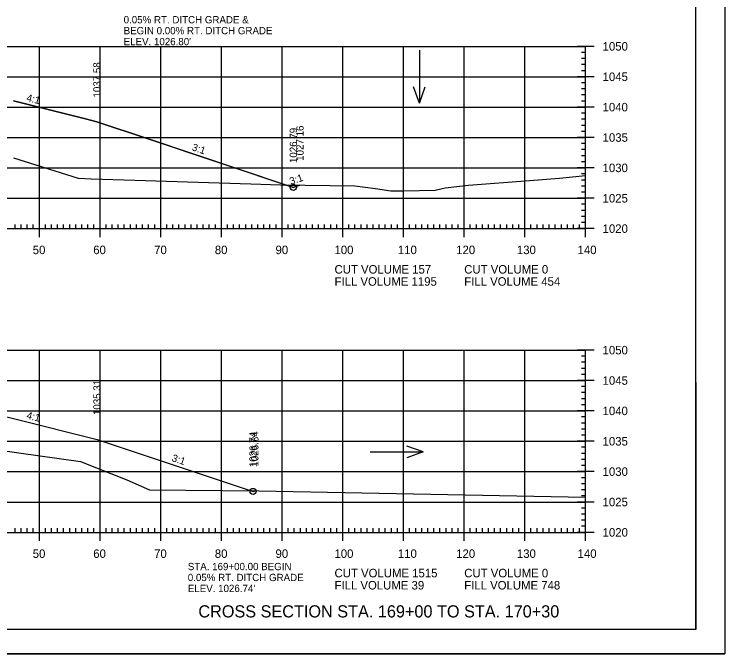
# Model space of a CAD drawing. Extents: x 1322838 to 1324533, y 339903 to 351025.
# Drawn here: x 1323749.6 to 1323866.6, y 346758.5 to 346863.8 of the extents above; entities that cross this region are included whole.
import ezdxf

# ---------------------------------------------------------------- set-up
doc = ezdxf.new("R2010")
doc.units = 0
for name, color, linetype in [('R_Axis', 7, 'Continuous'), ('R_Axis Annot', 7, 'Continuous'), ('R_Border', 7, 'Continuous'), ('R_Draft', 7, 'Continuous'), ('R_Drive', 7, 'Continuous'), ('R_Exist Surface', 7, 'Continuous'), ('R_Fin Surface', 7, 'Continuous'), ('R_Fin Surface Annot', 7, 'Continuous'), ('R_Grid', 7, 'Continuous'), ('R_No Plot', 7, 'Continuous'), ('R_Water Annot', 7, 'Continuous')]:
    doc.layers.add(name, color=color, linetype=linetype)

msp = doc.modelspace()

# ---------------------------------------------------------------- linework, layer by layer
at = {"layer": 'R_Axis'}
for p, q in [((1323845.12, 346858.5), (1323842.32, 346858.5)), ((1323843.72, 346828.5), (1323843.72, 346858.5)), ((1323843.72, 346857.5), (1323843.02, 346857.5)), ((1323843.72, 346856.5), (1323843.02, 346856.5)), ((1323843.72, 346855.5), (1323843.02, 346855.5)), ((1323845.12, 346853.5), (1323842.32, 346853.5)), ((1323843.72, 346854.5), (1323843.02, 346854.5)), ((1323843.72, 346852.5), (1323843.02, 346852.5)), ((1323843.72, 346851.5), (1323843.02, 346851.5)), ((1323843.72, 346850.5), (1323843.02, 346850.5)), ((1323843.72, 346849.5), (1323843.02, 346849.5)), ((1323845.12, 346848.5), (1323842.32, 346848.5)), ((1323843.72, 346847.5), (1323843.02, 346847.5)), ((1323843.72, 346846.5), (1323843.02, 346846.5)), ((1323843.72, 346845.5), (1323843.02, 346845.5)), ((1323843.72, 346844.5), (1323843.02, 346844.5)), ((1323845.12, 346843.5), (1323842.32, 346843.5)), ((1323843.72, 346842.5), (1323843.02, 346842.5)), ((1323843.72, 346841.5), (1323843.02, 346841.5)), ((1323843.72, 346840.5), (1323843.02, 346840.5)), ((1323843.72, 346839.5), (1323843.02, 346839.5)), ((1323845.12, 346838.5), (1323842.32, 346838.5)), ((1323843.72, 346837.5), (1323843.02, 346837.5)), ((1323843.72, 346836.5), (1323843.02, 346836.5)), ((1323843.72, 346835.5), (1323843.02, 346835.5)), ((1323845.12, 346833.5), (1323842.32, 346833.5)), ((1323843.72, 346834.5), (1323843.02, 346834.5)), ((1323843.72, 346832.5), (1323843.02, 346832.5)), ((1323843.72, 346831.5), (1323843.02, 346831.5)), ((1323843.72, 346830.5), (1323843.02, 346830.5)), ((1323749.72, 346828.5), (1323749.72, 346829.2)), ((1323750.72, 346828.5), (1323750.72, 346829.2)), ((1323751.72, 346828.5), (1323751.72, 346829.2)), ((1323752.72, 346828.5), (1323752.72, 346829.2)), ((1323753.72, 346827.1), (1323753.72, 346829.9)), ((1323754.72, 346828.5), (1323754.72, 346829.2)), ((1323755.72, 346828.5), (1323755.72, 346829.2)), ((1323756.72, 346828.5), (1323756.72, 346829.2)), ((1323757.72, 346828.5), (1323757.72, 346829.2)), ((1323758.72, 346828.5), (1323758.72, 346829.2)), ((1323759.72, 346828.5), (1323759.72, 346829.2)), ((1323760.72, 346828.5), (1323760.72, 346829.2)), ((1323761.72, 346828.5), (1323761.72, 346829.2)), ((1323762.72, 346828.5), (1323762.72, 346829.2)), ((1323763.72, 346827.1), (1323763.72, 346829.9)), ((1323764.72, 346828.5), (1323764.72, 346829.2)), ((1323765.72, 346828.5), (1323765.72, 346829.2)), ((1323766.72, 346828.5), (1323766.72, 346829.2)), ((1323767.72, 346828.5), (1323767.72, 346829.2)), ((1323768.72, 346828.5), (1323768.72, 346829.2)), ((1323769.72, 346828.5), (1323769.72, 346829.2)), ((1323770.72, 346828.5), (1323770.72, 346829.2)), ((1323771.72, 346828.5), (1323771.72, 346829.2)), ((1323772.72, 346828.5), (1323772.72, 346829.2)), ((1323773.72, 346827.1), (1323773.72, 346829.9)), ((1323774.72, 346828.5), (1323774.72, 346829.2)), ((1323775.72, 346828.5), (1323775.72, 346829.2)), ((1323776.72, 346828.5), (1323776.72, 346829.2)), ((1323777.72, 346828.5), (1323777.72, 346829.2)), ((1323778.72, 346828.5), (1323778.72, 346829.2)), ((1323779.72, 346828.5), (1323779.72, 346829.2)), ((1323780.72, 346828.5), (1323780.72, 346829.2)), ((1323781.72, 346828.5), (1323781.72, 346829.2)), ((1323782.72, 346828.5), (1323782.72, 346829.2)), ((1323783.72, 346827.1), (1323783.72, 346829.9)), ((1323784.72, 346828.5), (1323784.72, 346829.2)), ((1323785.72, 346828.5), (1323785.72, 346829.2)), ((1323786.72, 346828.5), (1323786.72, 346829.2)), ((1323787.72, 346828.5), (1323787.72, 346829.2)), ((1323788.72, 346828.5), (1323788.72, 346829.2)), ((1323789.72, 346828.5), (1323789.72, 346829.2)), ((1323790.72, 346828.5), (1323790.72, 346829.2)), ((1323791.72, 346828.5), (1323791.72, 346829.2)), ((1323792.72, 346828.5), (1323792.72, 346829.2)), ((1323793.72, 346827.1), (1323793.72, 346829.9)), ((1323794.72, 346828.5), (1323794.72, 346829.2)), ((1323795.72, 346828.5), (1323795.72, 346829.2)), ((1323796.72, 346828.5), (1323796.72, 346829.2)), ((1323797.72, 346828.5), (1323797.72, 346829.2)), ((1323798.72, 346828.5), (1323798.72, 346829.2)), ((1323799.72, 346828.5), (1323799.72, 346829.2)), ((1323800.72, 346828.5), (1323800.72, 346829.2)), ((1323801.72, 346828.5), (1323801.72, 346829.2)), ((1323802.72, 346828.5), (1323802.72, 346829.2)), ((1323803.72, 346827.1), (1323803.72, 346829.9)), ((1323804.72, 346828.5), (1323804.72, 346829.2)), ((1323805.72, 346828.5), (1323805.72, 346829.2)), ((1323806.72, 346828.5), (1323806.72, 346829.2)), ((1323807.72, 346828.5), (1323807.72, 346829.2)), ((1323808.72, 346828.5), (1323808.72, 346829.2)), ((1323809.72, 346828.5), (1323809.72, 346829.2)), ((1323810.72, 346828.5), (1323810.72, 346829.2)), ((1323811.72, 346828.5), (1323811.72, 346829.2)), ((1323812.72, 346828.5), (1323812.72, 346829.2)), ((1323813.72, 346827.1), (1323813.72, 346829.9)), ((1323814.72, 346828.5), (1323814.72, 346829.2)), ((1323815.72, 346828.5), (1323815.72, 346829.2)), ((1323816.72, 346828.5), (1323816.72, 346829.2)), ((1323817.72, 346828.5), (1323817.72, 346829.2)), ((1323818.72, 346828.5), (1323818.72, 346829.2)), ((1323819.72, 346828.5), (1323819.72, 346829.2)), ((1323820.72, 346828.5), (1323820.72, 346829.2)), ((1323821.72, 346828.5), (1323821.72, 346829.2)), ((1323822.72, 346828.5), (1323822.72, 346829.2)), ((1323823.72, 346827.1), (1323823.72, 346829.9)), ((1323824.72, 346828.5), (1323824.72, 346829.2)), ((1323825.72, 346828.5), (1323825.72, 346829.2)), ((1323826.72, 346828.5), (1323826.72, 346829.2)), ((1323827.72, 346828.5), (1323827.72, 346829.2)), ((1323828.72, 346828.5), (1323828.72, 346829.2)), ((1323829.72, 346828.5), (1323829.72, 346829.2)), ((1323830.72, 346828.5), (1323830.72, 346829.2)), ((1323831.72, 346828.5), (1323831.72, 346829.2)), ((1323832.72, 346828.5), (1323832.72, 346829.2)), ((1323833.72, 346827.1), (1323833.72, 346829.9)), ((1323834.72, 346828.5), (1323834.72, 346829.2)), ((1323835.72, 346828.5), (1323835.72, 346829.2)), ((1323836.72, 346828.5), (1323836.72, 346829.2)), ((1323837.72, 346828.5), (1323837.72, 346829.2)), ((1323838.72, 346828.5), (1323838.72, 346829.2)), ((1323839.72, 346828.5), (1323839.72, 346829.2)), ((1323840.72, 346828.5), (1323840.72, 346829.2)), ((1323841.72, 346828.5), (1323841.72, 346829.2)), ((1323842.72, 346828.5), (1323842.72, 346829.2)), ((1323843.72, 346829.5), (1323843.02, 346829.5)), ((1323843.72, 346827.1), (1323843.72, 346829.9)), ((1323563.72, 346828.5), (1323843.72, 346828.5)), ((1323845.12, 346828.5), (1323842.32, 346828.5)), ((1323845.12, 346808.5), (1323842.32, 346808.5)), ((1323843.72, 346778.5), (1323843.72, 346808.5)), ((1323843.72, 346807.5), (1323843.02, 346807.5)), ((1323843.72, 346806.5), (1323843.02, 346806.5)), ((1323843.72, 346805.5), (1323843.02, 346805.5)), ((1323843.72, 346804.5), (1323843.02, 346804.5)), ((1323845.12, 346803.5), (1323842.32, 346803.5)), ((1323843.72, 346802.5), (1323843.02, 346802.5)), ((1323843.72, 346801.5), (1323843.02, 346801.5)), ((1323843.72, 346800.5), (1323843.02, 346800.5)), ((1323843.72, 346799.5), (1323843.02, 346799.5)), ((1323845.12, 346798.5), (1323842.32, 346798.5)), ((1323843.72, 346797.5), (1323843.02, 346797.5)), ((1323843.72, 346796.5), (1323843.02, 346796.5)), ((1323843.72, 346795.5), (1323843.02, 346795.5)), ((1323843.72, 346794.5), (1323843.02, 346794.5)), ((1323845.12, 346793.5), (1323842.32, 346793.5)), ((1323843.72, 346792.5), (1323843.02, 346792.5)), ((1323843.72, 346791.5), (1323843.02, 346791.5)), ((1323843.72, 346790.5), (1323843.02, 346790.5)), ((1323843.72, 346789.5), (1323843.02, 346789.5)), ((1323845.12, 346788.5), (1323842.32, 346788.5)), ((1323843.72, 346787.5), (1323843.02, 346787.5)), ((1323843.72, 346786.5), (1323843.02, 346786.5)), ((1323843.72, 346785.5), (1323843.02, 346785.5)), ((1323843.72, 346784.5), (1323843.02, 346784.5)), ((1323845.12, 346783.5), (1323842.32, 346783.5)), ((1323843.72, 346782.5), (1323843.02, 346782.5)), ((1323843.72, 346781.5), (1323843.02, 346781.5)), ((1323753.72, 346777.1), (1323753.72, 346779.9)), ((1323763.72, 346777.1), (1323763.72, 346779.9)), ((1323773.72, 346777.1), (1323773.72, 346779.9)), ((1323783.72, 346777.1), (1323783.72, 346779.9)), ((1323793.72, 346777.1), (1323793.72, 346779.9)), ((1323803.72, 346777.1), (1323803.72, 346779.9)), ((1323813.72, 346777.1), (1323813.72, 346779.9)), ((1323823.72, 346777.1), (1323823.72, 346779.9)), ((1323833.72, 346777.1), (1323833.72, 346779.9)), ((1323843.72, 346780.5), (1323843.02, 346780.5)), ((1323843.72, 346777.1), (1323843.72, 346779.9)), ((1323563.72, 346778.5), (1323843.72, 346778.5)), ((1323749.72, 346778.5), (1323749.72, 346779.2)), ((1323750.72, 346778.5), (1323750.72, 346779.2)), ((1323751.72, 346778.5), (1323751.72, 346779.2)), ((1323752.72, 346778.5), (1323752.72, 346779.2)), ((1323754.72, 346778.5), (1323754.72, 346779.2)), ((1323755.72, 346778.5), (1323755.72, 346779.2)), ((1323756.72, 346778.5), (1323756.72, 346779.2)), ((1323757.72, 346778.5), (1323757.72, 346779.2)), ((1323758.72, 346778.5), (1323758.72, 346779.2)), ((1323759.72, 346778.5), (1323759.72, 346779.2)), ((1323760.72, 346778.5), (1323760.72, 346779.2)), ((1323761.72, 346778.5), (1323761.72, 346779.2)), ((1323762.72, 346778.5), (1323762.72, 346779.2)), ((1323764.72, 346778.5), (1323764.72, 346779.2)), ((1323765.72, 346778.5), (1323765.72, 346779.2)), ((1323766.72, 346778.5), (1323766.72, 346779.2)), ((1323767.72, 346778.5), (1323767.72, 346779.2)), ((1323768.72, 346778.5), (1323768.72, 346779.2)), ((1323769.72, 346778.5), (1323769.72, 346779.2)), ((1323770.72, 346778.5), (1323770.72, 346779.2)), ((1323771.72, 346778.5), (1323771.72, 346779.2)), ((1323772.72, 346778.5), (1323772.72, 346779.2)), ((1323774.72, 346778.5), (1323774.72, 346779.2)), ((1323775.72, 346778.5), (1323775.72, 346779.2)), ((1323776.72, 346778.5), (1323776.72, 346779.2)), ((1323777.72, 346778.5), (1323777.72, 346779.2)), ((1323778.72, 346778.5), (1323778.72, 346779.2)), ((1323779.72, 346778.5), (1323779.72, 346779.2)), ((1323780.72, 346778.5), (1323780.72, 346779.2)), ((1323781.72, 346778.5), (1323781.72, 346779.2)), ((1323782.72, 346778.5), (1323782.72, 346779.2)), ((1323784.72, 346778.5), (1323784.72, 346779.2)), ((1323785.72, 346778.5), (1323785.72, 346779.2)), ((1323786.72, 346778.5), (1323786.72, 346779.2)), ((1323787.72, 346778.5), (1323787.72, 346779.2)), ((1323788.72, 346778.5), (1323788.72, 346779.2)), ((1323789.72, 346778.5), (1323789.72, 346779.2)), ((1323790.72, 346778.5), (1323790.72, 346779.2)), ((1323791.72, 346778.5), (1323791.72, 346779.2)), ((1323792.72, 346778.5), (1323792.72, 346779.2)), ((1323794.72, 346778.5), (1323794.72, 346779.2)), ((1323795.72, 346778.5), (1323795.72, 346779.2)), ((1323796.72, 346778.5), (1323796.72, 346779.2)), ((1323797.72, 346778.5), (1323797.72, 346779.2)), ((1323798.72, 346778.5), (1323798.72, 346779.2)), ((1323799.72, 346778.5), (1323799.72, 346779.2)), ((1323800.72, 346778.5), (1323800.72, 346779.2)), ((1323801.72, 346778.5), (1323801.72, 346779.2)), ((1323802.72, 346778.5), (1323802.72, 346779.2)), ((1323804.72, 346778.5), (1323804.72, 346779.2)), ((1323805.72, 346778.5), (1323805.72, 346779.2)), ((1323806.72, 346778.5), (1323806.72, 346779.2)), ((1323807.72, 346778.5), (1323807.72, 346779.2)), ((1323808.72, 346778.5), (1323808.72, 346779.2)), ((1323809.72, 346778.5), (1323809.72, 346779.2)), ((1323810.72, 346778.5), (1323810.72, 346779.2)), ((1323811.72, 346778.5), (1323811.72, 346779.2)), ((1323812.72, 346778.5), (1323812.72, 346779.2)), ((1323814.72, 346778.5), (1323814.72, 346779.2)), ((1323815.72, 346778.5), (1323815.72, 346779.2)), ((1323816.72, 346778.5), (1323816.72, 346779.2)), ((1323817.72, 346778.5), (1323817.72, 346779.2)), ((1323818.72, 346778.5), (1323818.72, 346779.2)), ((1323819.72, 346778.5), (1323819.72, 346779.2)), ((1323820.72, 346778.5), (1323820.72, 346779.2)), ((1323821.72, 346778.5), (1323821.72, 346779.2)), ((1323822.72, 346778.5), (1323822.72, 346779.2)), ((1323824.72, 346778.5), (1323824.72, 346779.2)), ((1323825.72, 346778.5), (1323825.72, 346779.2)), ((1323826.72, 346778.5), (1323826.72, 346779.2)), ((1323827.72, 346778.5), (1323827.72, 346779.2)), ((1323828.72, 346778.5), (1323828.72, 346779.2)), ((1323829.72, 346778.5), (1323829.72, 346779.2)), ((1323830.72, 346778.5), (1323830.72, 346779.2)), ((1323831.72, 346778.5), (1323831.72, 346779.2)), ((1323832.72, 346778.5), (1323832.72, 346779.2)), ((1323834.72, 346778.5), (1323834.72, 346779.2)), ((1323835.72, 346778.5), (1323835.72, 346779.2)), ((1323836.72, 346778.5), (1323836.72, 346779.2)), ((1323837.72, 346778.5), (1323837.72, 346779.2)), ((1323838.72, 346778.5), (1323838.72, 346779.2)), ((1323839.72, 346778.5), (1323839.72, 346779.2)), ((1323840.72, 346778.5), (1323840.72, 346779.2)), ((1323841.72, 346778.5), (1323841.72, 346779.2)), ((1323845.12, 346778.5), (1323842.32, 346778.5)), ((1323842.72, 346778.5), (1323842.72, 346779.2)), ((1323843.72, 346779.5), (1323843.02, 346779.5))]:
    msp.add_line(p, q, dxfattribs=at)
at = {"layer": 'R_Border'}
for q in [(1323861.9, 346967.96), (1323545.72, 346762.5)]:
    msp.add_line((1323861.9, 346762.5), q, dxfattribs=at)
at = {"layer": 'R_Exist Surface'}
for points in [[(1323749.47, 346840.15), (1323760.09, 346836.8), (1323762.26, 346836.68), (1323769.45, 346836.49), (1323788.57, 346835.86), (1323793.43, 346835.7), (1323805.72, 346835.55), (1323809.11, 346835.12), (1323811.61, 346834.7), (1323813.73, 346834.73), (1323818.93, 346834.85), (1323820.06, 346835.12), (1323820.6, 346835.24), (1323824.45, 346835.64), (1323834.49, 346836.42), (1323839.42, 346836.81), (1323843.72, 346837.27)], [(1323746.75, 346792.11), (1323760.52, 346790.19), (1323768.12, 346787.16), (1323771.85, 346785.52), (1323789.86, 346785.33), (1323843.72, 346784.27)]]:
    msp.add_lwpolyline(points, dxfattribs=at)
at = {"layer": 'R_Fin Surface'}
for points in [[(1323749.44, 346849.52), (1323761.34, 346846.55), (1323763.21, 346846.08), (1323771.46, 346843.33), (1323795.57, 346835.29), (1323795.8, 346835.37), (1323796.66, 346835.66)], [(1323643.72, 346792.89), (1323666.22, 346792.86), (1323672.22, 346793.38), (1323673.45, 346793.49), (1323674.22, 346793.55), (1323703.71, 346796.09), (1323703.72, 346796.09), (1323733.21, 346798.63), (1323733.22, 346798.63), (1323733.97, 346798.69), (1323735.22, 346798.8), (1323741.22, 346799.31), (1323749.44, 346797.26), (1323763.22, 346793.81), (1323788.93, 346785.24), (1323788.93, 346785.24), (1323789.09, 346785.29), (1323789.22, 346785.34)]]:
    msp.add_lwpolyline(points, dxfattribs=at)
at = {"layer": 'R_Grid'}
for p, q in [((1323563.72, 346858.5), (1323843.72, 346858.5)), ((1323753.72, 346828.5), (1323753.72, 346858.5)), ((1323763.72, 346828.5), (1323763.72, 346858.5)), ((1323773.72, 346828.5), (1323773.72, 346858.5)), ((1323783.72, 346828.5), (1323783.72, 346858.5)), ((1323793.72, 346828.5), (1323793.72, 346858.5)), ((1323803.72, 346828.5), (1323803.72, 346858.5)), ((1323813.72, 346828.5), (1323813.72, 346858.5)), ((1323823.72, 346828.5), (1323823.72, 346858.5)), ((1323833.72, 346828.5), (1323833.72, 346858.5)), ((1323843.72, 346828.5), (1323843.72, 346858.5)), ((1323563.72, 346853.5), (1323843.72, 346853.5)), ((1323563.72, 346848.5), (1323843.72, 346848.5)), ((1323563.72, 346843.5), (1323843.72, 346843.5)), ((1323563.72, 346838.5), (1323843.72, 346838.5)), ((1323563.72, 346833.5), (1323843.72, 346833.5)), ((1323563.72, 346828.5), (1323843.72, 346828.5)), ((1323563.72, 346808.5), (1323843.72, 346808.5)), ((1323753.72, 346778.5), (1323753.72, 346808.5)), ((1323763.72, 346778.5), (1323763.72, 346808.5)), ((1323773.72, 346778.5), (1323773.72, 346808.5)), ((1323783.72, 346778.5), (1323783.72, 346808.5)), ((1323793.72, 346778.5), (1323793.72, 346808.5)), ((1323803.72, 346778.5), (1323803.72, 346808.5)), ((1323813.72, 346778.5), (1323813.72, 346808.5)), ((1323823.72, 346778.5), (1323823.72, 346808.5)), ((1323833.72, 346778.5), (1323833.72, 346808.5)), ((1323843.72, 346778.5), (1323843.72, 346808.5)), ((1323563.72, 346803.5), (1323843.72, 346803.5)), ((1323563.72, 346798.5), (1323843.72, 346798.5)), ((1323563.72, 346793.5), (1323843.72, 346793.5)), ((1323563.72, 346788.5), (1323843.72, 346788.5)), ((1323563.72, 346783.5), (1323843.72, 346783.5)), ((1323563.72, 346778.5), (1323843.72, 346778.5))]:
    msp.add_line(p, q, dxfattribs=at)
at = {"layer": 'R_No Plot'}
msp.add_line((1323533.31, 346758.52), (1323866.65, 346758.52), dxfattribs=at)
for points in [[(1323533.31, 346971.86), (1323866.65, 346971.86), (1323866.65, 346758.52), (1323533.31, 346758.52)], [(1323779.64, 346967.96), (1323799.26, 346967.96), (1323799.26, 346958.08), (1323815.37, 346958.08), (1323838.57, 346958.08), (1323838.57, 346925.41), (1323861.77, 346925.41), (1323861.9, 346762.5), (1323545.72, 346762.5), (1323545.72, 346967.96)], [(1323794.4, 346835.68), (1323796.66, 346835.66), (1323795.8, 346835.37), (1323795.57, 346835.29)], [(1323788.63, 346785.34), (1323789.22, 346785.34), (1323789.09, 346785.29), (1323788.93, 346785.24), (1323788.93, 346785.24)]]:
    msp.add_lwpolyline(points, close=True, dxfattribs=at)
msp.add_lwpolyline([(1323749.47, 346840.15), (1323760.09, 346836.8), (1323762.26, 346836.68), (1323769.45, 346836.49), (1323788.57, 346835.86), (1323793.43, 346835.7), (1323794.4, 346835.68), (1323771.46, 346843.33), (1323763.21, 346846.08), (1323761.34, 346846.55), (1323749.44, 346849.52)], dxfattribs=at)
for centre in [(1323795.57, 346835.29), (1323788.93, 346785.24)]:
    msp.add_circle(centre, 0.5, dxfattribs=at)
at = {"layer": 'R_Water Annot'}
for p, q in [((1323816.33, 346857.85), (1323816.33, 346849.16)), ((1323816.33, 346849.16), (1323815.37, 346851.82)), ((1323816.33, 346849.16), (1323817.3, 346851.82)), ((1323816.93, 346791.74), (1323814.27, 346792.71)), ((1323808.24, 346791.74), (1323816.93, 346791.74)), ((1323816.93, 346791.74), (1323814.27, 346790.77))]:
    msp.add_line(p, q, dxfattribs=at)

# ---------------------------------------------------------------- texts
at = {"layer": 'R_Axis Annot'}
for s, p in [('1050', (1323846.52, 346857.8)), ('1045', (1323846.52, 346852.8)), ('1040', (1323846.52, 346847.8)), ('1035', (1323846.52, 346842.8)), ('1030', (1323846.52, 346837.8)), ('1025', (1323846.52, 346832.8)), ('1020', (1323846.52, 346827.8)), ('50', (1323752.63, 346824.3)), ('60', (1323762.6, 346824.3)), ('70', (1323772.63, 346824.3)), ('80', (1323782.63, 346824.3)), ('90', (1323792.63, 346824.3)), ('100', (1323802.34, 346824.3)), ('110', (1323812.79, 346824.3)), ('120', (1323822.4, 346824.3)), ('130', (1323832.4, 346824.3)), ('140', (1323842.4, 346824.3)), ('CUT VOLUME 157', (1323802.35, 346821.1)), ('CUT VOLUME 0', (1323823.72, 346821.1)), ('FILL VOLUME 1195', (1323802.35, 346819.1)), ('FILL VOLUME 454', (1323823.72, 346819.1)), ('1050', (1323846.52, 346807.8)), ('1045', (1323846.52, 346802.8)), ('1040', (1323846.52, 346797.8)), ('1035', (1323846.52, 346792.8)), ('1030', (1323846.52, 346787.8)), ('1025', (1323846.52, 346782.8)), ('1020', (1323846.52, 346777.8)), ('50', (1323752.63, 346774.3)), ('60', (1323762.6, 346774.3)), ('70', (1323772.63, 346774.3)), ('80', (1323782.63, 346774.3)), ('90', (1323792.63, 346774.3)), ('100', (1323802.34, 346774.3)), ('110', (1323812.79, 346774.3)), ('120', (1323822.4, 346774.3)), ('130', (1323832.4, 346774.3)), ('140', (1323842.4, 346774.3)), ('CUT VOLUME 1515', (1323802.35, 346771.1)), ('CUT VOLUME 0', (1323823.72, 346771.1)), ('FILL VOLUME 39', (1323802.35, 346769.1)), ('FILL VOLUME 748', (1323823.72, 346769.1))]:
    msp.add_text(s, height=1.4, dxfattribs=at).set_placement(p)
at = {"layer": 'R_Draft'}
msp.add_text('CROSS SECTION STA. 169+00 TO STA. 170+30', height=2, dxfattribs=at).set_placement((1323779.92, 346764.5))
at = {"layer": 'R_Drive'}
for s, p in [('0.05% RT. DITCH GRADE &', (1323767.61, 346862.29)), ('BEGIN 0.00% RT. DITCH GRADE', (1323767.61, 346860.49)), ("ELEV. 1026.80'", (1323767.61, 346858.69)), ('STA. 169+00.00 BEGIN', (1323778.18, 346772.28)), ('0.05% RT. DITCH GRADE', (1323778.18, 346770.48)), ("ELEV. 1026.74'", (1323778.18, 346768.68))]:
    msp.add_text(s, height=1.2, dxfattribs=at).set_placement(p)
at = {"layer": 'R_Fin Surface Annot'}
for s, rotation, p in [('1037.58', 90, (1323763.81, 346850.08)), ('4:1', 345.9632, (1323751.53, 346849.52)), ('1027.16', 90, (1323797.26, 346839.66)), ('1026.79', 90, (1323796.17, 346839.29)), ('3:1', 341.5643, (1323778.76, 346841.42)), ('3:1', 18.4269, (1323795.17, 346835.69)), ('1035.31', 90, (1323763.82, 346797.81)), ('4:1', 345.9638, (1323751.53, 346797.25)), ('1026.74', 90, (1323789.53, 346789.24)), ('1026.84', 90, (1323789.82, 346789.34)), ('3:1', 341.5642, (1323775.44, 346790.26))]:
    msp.add_text(s, height=1.2, rotation=rotation, dxfattribs=at).set_placement(p)

doc.saveas('drawing.dxf')
